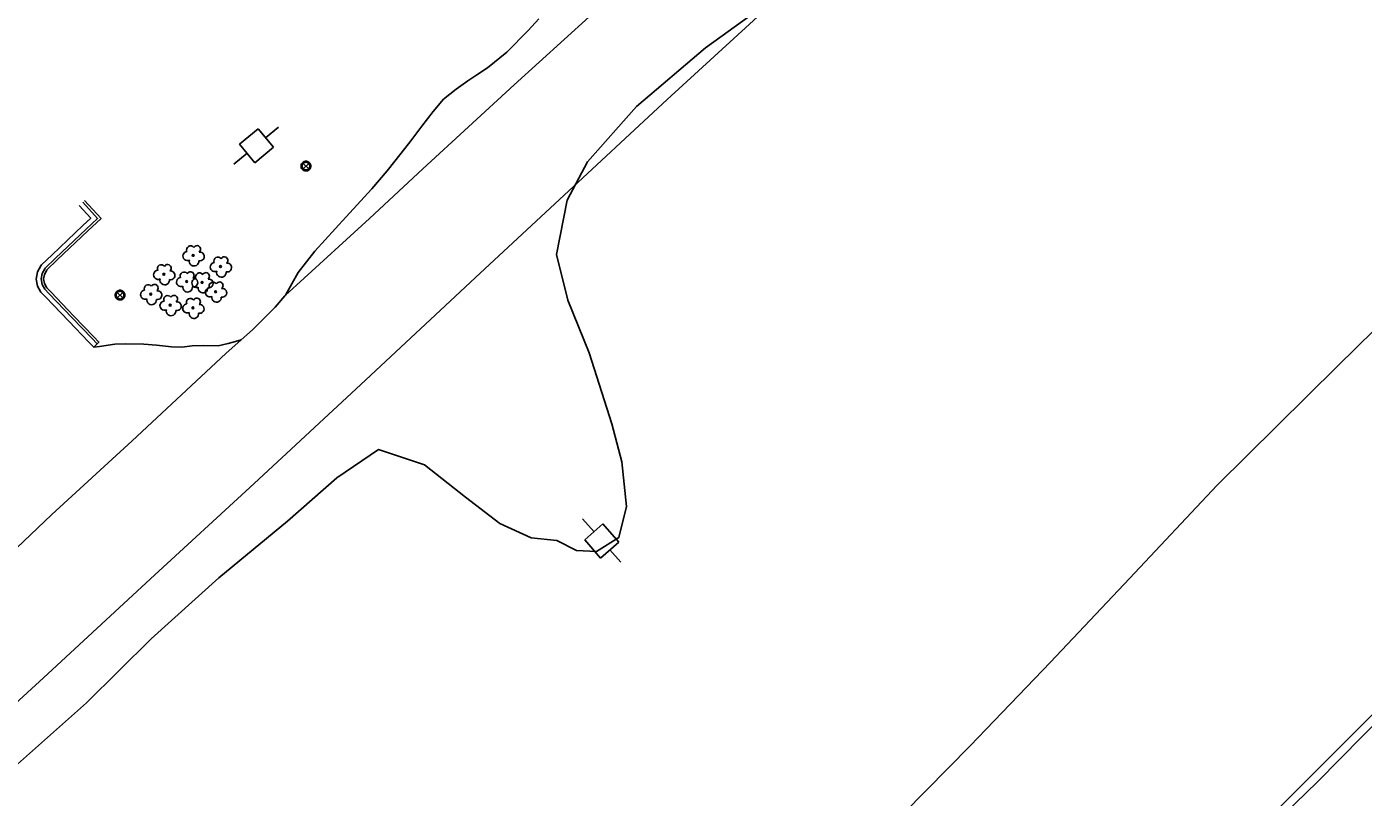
# Model space of a CAD drawing. Extents: x 2161152 to 2175754, y 602179 to 617749.
# Drawn here: x 2162628.5 to 2162905, y 605137.2 to 605296.7 of the extents above; entities that cross this region are included whole.
import ezdxf

# ---------------------------------------------------------------- set-up
doc = ezdxf.new("R2010")
doc.units = 0
for name, color, linetype in [('RD_EX_BldgApp_Post', 7, 'Continuous'), ('RD_EX_Conc_Curb', 7, 'Continuous'), ('RD_EX_Conc_Gutter', 7, 'Continuous'), ('RD_EX_GuardRail', 7, 'Continuous'), ('RD_EX_Parking_Asphalt', 7, 'Continuous'), ('RD_EX_Road', 7, 'Continuous'), ('RD_EX_UT', 7, 'Continuous'), ('RD_EX_VEG', 7, 'Continuous')]:
    doc.layers.add(name, color=color, linetype=linetype)

msp = doc.modelspace()

# ---------------------------------------------------------------- linework, layer by layer
at = {"layer": 'RD_EX_BldgApp_Post'}
for p, q in [((2162686.83, 605267.26), (2162685.69, 605268.4)), ((2162685.69, 605267.26), (2162686.83, 605268.4)), ((2162648.37, 605240.57), (2162647.23, 605241.7)), ((2162647.23, 605240.57), (2162648.37, 605241.7))]:
    msp.add_line(p, q, dxfattribs=at)
for points in [[(2162687.26, 605267.83), (2162687.25, 605267.99), (2162687.21, 605268.15), (2162687.14, 605268.31), (2162687.03, 605268.47), (2162686.9, 605268.6), (2162686.73, 605268.71), (2162686.55, 605268.79), (2162686.36, 605268.83), (2162686.18, 605268.83), (2162686, 605268.8), (2162685.85, 605268.75), (2162685.72, 605268.67), (2162685.59, 605268.58), (2162685.47, 605268.45), (2162685.37, 605268.3), (2162685.3, 605268.12), (2162685.26, 605267.93), (2162685.26, 605267.73), (2162685.3, 605267.54), (2162685.37, 605267.36), (2162685.47, 605267.21), (2162685.59, 605267.09), (2162685.72, 605266.99), (2162685.85, 605266.92), (2162686, 605266.86), (2162686.18, 605266.83), (2162686.36, 605266.83), (2162686.55, 605266.87), (2162686.73, 605266.95), (2162686.9, 605267.06), (2162687.03, 605267.19), (2162687.14, 605267.35), (2162687.21, 605267.51), (2162687.25, 605267.68), (2162687.26, 605267.83)], [(2162687.06, 605267.83), (2162687.05, 605267.95), (2162687.02, 605268.08), (2162686.96, 605268.22), (2162686.88, 605268.34), (2162686.77, 605268.45), (2162686.64, 605268.54), (2162686.49, 605268.6), (2162686.34, 605268.63), (2162686.19, 605268.63), (2162686.05, 605268.61), (2162685.93, 605268.56), (2162685.82, 605268.5), (2162685.72, 605268.43), (2162685.63, 605268.33), (2162685.55, 605268.2), (2162685.49, 605268.06), (2162685.46, 605267.91), (2162685.46, 605267.75), (2162685.49, 605267.6), (2162685.55, 605267.46), (2162685.63, 605267.33), (2162685.72, 605267.23), (2162685.82, 605267.16), (2162685.93, 605267.1), (2162686.05, 605267.06), (2162686.19, 605267.03), (2162686.34, 605267.03), (2162686.49, 605267.06), (2162686.64, 605267.12), (2162686.77, 605267.21), (2162686.88, 605267.32), (2162686.96, 605267.45), (2162687.02, 605267.58), (2162687.05, 605267.71), (2162687.06, 605267.83)], [(2162648.8, 605241.13), (2162648.79, 605241.29), (2162648.75, 605241.45), (2162648.68, 605241.61), (2162648.58, 605241.77), (2162648.44, 605241.91), (2162648.27, 605242.02), (2162648.09, 605242.09), (2162647.9, 605242.13), (2162647.72, 605242.13), (2162647.55, 605242.1), (2162647.39, 605242.05), (2162647.26, 605241.97), (2162647.13, 605241.88), (2162647.01, 605241.75), (2162646.91, 605241.6), (2162646.84, 605241.42), (2162646.8, 605241.23), (2162646.8, 605241.03), (2162646.84, 605240.84), (2162646.91, 605240.66), (2162647.01, 605240.51), (2162647.13, 605240.39), (2162647.26, 605240.29), (2162647.39, 605240.22), (2162647.55, 605240.16), (2162647.72, 605240.13), (2162647.9, 605240.13), (2162648.09, 605240.17), (2162648.27, 605240.25), (2162648.44, 605240.36), (2162648.58, 605240.5), (2162648.68, 605240.65), (2162648.75, 605240.81), (2162648.79, 605240.98), (2162648.8, 605241.13)], [(2162648.6, 605241.13), (2162648.59, 605241.26), (2162648.56, 605241.39), (2162648.51, 605241.52), (2162648.42, 605241.64), (2162648.31, 605241.75), (2162648.18, 605241.84), (2162648.03, 605241.9), (2162647.88, 605241.93), (2162647.73, 605241.93), (2162647.6, 605241.91), (2162647.47, 605241.86), (2162647.37, 605241.81), (2162647.27, 605241.73), (2162647.17, 605241.63), (2162647.09, 605241.51), (2162647.03, 605241.37), (2162647, 605241.21), (2162647, 605241.05), (2162647.03, 605240.9), (2162647.09, 605240.76), (2162647.17, 605240.64), (2162647.27, 605240.54), (2162647.37, 605240.46), (2162647.47, 605240.4), (2162647.6, 605240.36), (2162647.73, 605240.33), (2162647.88, 605240.33), (2162648.03, 605240.36), (2162648.18, 605240.42), (2162648.31, 605240.51), (2162648.42, 605240.62), (2162648.51, 605240.75), (2162648.56, 605240.88), (2162648.59, 605241.01), (2162648.6, 605241.13)]]:
    msp.add_lwpolyline(points, dxfattribs=at)
at = {"layer": 'RD_EX_Conc_Curb'}
msp.add_lwpolyline([(2162640.45, 605260.71), (2162643.87, 605256.98), (2162641.16, 605254.45), (2162634.82, 605248.41), (2162632.68, 605246.36), (2162632.65, 605246.31), (2162632.15, 605245.43), (2162631.99, 605244.47), (2162632.16, 605243.51), (2162632.65, 605242.65), (2162633.46, 605241.79), (2162638.26, 605236.81), (2162642.39, 605232.5), (2162643.45, 605231.41), (2162643.2, 605231.16), (2162643.09, 605231.06), (2162642.03, 605232.15), (2162637.9, 605236.46), (2162633.1, 605241.45), (2162632.25, 605242.35), (2162631.68, 605243.34), (2162631.48, 605244.47), (2162631.67, 605245.59), (2162632.23, 605246.59), (2162632.32, 605246.7), (2162634.48, 605248.77), (2162640.81, 605254.81), (2162643.17, 605257.01), (2162640.08, 605260.37)], dxfattribs=at)
at = {"layer": 'RD_EX_Conc_Gutter'}
msp.add_lwpolyline([(2162643.09, 605231.06), (2162642.38, 605230.36), (2162641.31, 605231.46), (2162637.18, 605235.77), (2162632.38, 605240.76), (2162631.44, 605241.75), (2162630.73, 605243), (2162630.47, 605244.46), (2162630.72, 605245.93), (2162631.41, 605247.17), (2162631.59, 605247.38), (2162633.78, 605249.49), (2162640.13, 605255.54), (2162641.76, 605257.06), (2162639.34, 605259.69)], dxfattribs=at)
at = {"layer": 'RD_EX_GuardRail'}
msp.add_lwpolyline([(2162954.36, 605203.47), (2162936.52, 605184.66), (2162921.9, 605169.57), (2162906.2, 605153.68), (2162883.22, 605130.71), (2162839.24, 605086.57), (2162788.36, 605035.75), (2162727.17, 604974.59), (2162646.72, 604894.2), (2162626.28, 604873.77), (2162600.61, 604848.03), (2162566.49, 604813.66), (2162531.52, 604778.97), (2162502.43, 604749.82), (2162487.96, 604735.29), (2162461.39, 604708.64), (2162450.25, 604697.66)], dxfattribs=at)
at = {"layer": 'RD_EX_Parking_Asphalt'}
msp.add_lwpolyline([(2162642.38, 605230.36), (2162643.57, 605230.52), (2162646.7, 605230.98), (2162648.88, 605231.08), (2162652.71, 605230.95), (2162655.35, 605230.75), (2162658.44, 605230.41), (2162660.58, 605230.38), (2162662.72, 605230.61), (2162665.01, 605230.7), (2162668.13, 605230.66), (2162670.19, 605231.13), (2162671.66, 605231.54), (2162672.88, 605231.89)], dxfattribs=at)
at = {"layer": 'RD_EX_Road'}
for points in [[(2162610.98, 605142.74), (2162631.96, 605161.97), (2162654.13, 605182.45), (2162675.54, 605202.17), (2162697.6, 605222.63), (2162722.31, 605245.68), (2162738.68, 605260.91), (2162760.98, 605281.6), (2162781.23, 605300.15), (2162803.5, 605320.65), (2162820.96, 605336.83), (2162841.34, 605355.43), (2162863.86, 605376.35), (2162885.23, 605396.1), (2162904.45, 605413.96), (2162926, 605434.03)], [(2162744.83, 605298.73), (2162729.3, 605284.63), (2162710.41, 605267.26), (2162699.41, 605256.98), (2162684.33, 605243.17), (2162682.05, 605241.11), (2162681.9, 605240.98), (2162679.91, 605238.62), (2162675.18, 605233.95), (2162672.88, 605231.89), (2162669.68, 605229.03), (2162650.34, 605210.99), (2162633.7, 605195.71), (2162624.92, 605187.39)], [(2162682.05, 605241.11), (2162684.68, 605245.79), (2162688.1, 605250.23), (2162694.52, 605257.25), (2162699.91, 605263.11), (2162703.06, 605266.84), (2162705.96, 605270.49), (2162707.96, 605273.06), (2162710.22, 605276.07), (2162712.6, 605279.15), (2162714.73, 605281.66), (2162717.34, 605283.75), (2162719.78, 605285.46), (2162721.64, 605286.74), (2162723.81, 605288.15), (2162727.83, 605291.44), (2162732.26, 605295.86), (2162734.43, 605298.29)], [(2162909.42, 605154.59), (2162895.5, 605140.44), (2162884.06, 605129.29), (2162868.24, 605113.52), (2162859.1, 605104.02), (2162842.24, 605087.2), (2162824.38, 605069.78), (2162816.24, 605061.53), (2162805.44, 605050.61), (2162799.23, 605044.54), (2162791.51, 605036.68), (2162777.9, 605023.23), (2162767.7, 605013), (2162758.56, 605004.09), (2162751.22, 604997.06), (2162739.35, 604984.96), (2162728, 604973.45), (2162713.38, 604958.55), (2162697.46, 604942.97)]]:
    msp.add_lwpolyline(points, dxfattribs=at)
at = {"layer": 'RD_EX_UT'}
for p, q in [((2162676.36, 605275.56), (2162672.52, 605272.37)), ((2162679.56, 605271.72), (2162676.36, 605275.56)), ((2162680.56, 605275.89), (2162677.89, 605273.67)), ((2162672.52, 605272.37), (2162675.72, 605268.52)), ((2162674.13, 605270.54), (2162671.33, 605268.21)), ((2162675.72, 605268.52), (2162679.56, 605271.72)), ((2162745.89, 605192.12), (2162743.48, 605194.85)), ((2162747.67, 605193.78), (2162743.92, 605190.48)), ((2162750.98, 605190.03), (2162747.67, 605193.78)), ((2162743.92, 605190.48), (2162747.22, 605186.72)), ((2162747.22, 605186.72), (2162750.98, 605190.03)), ((2162751.41, 605185.84), (2162749.12, 605188.45))]:
    msp.add_line(p, q, dxfattribs=at)
at = {"layer": 'RD_EX_VEG'}
for points in [[(2162624.74, 605142.43), (2162640.88, 605156.75), (2162654.27, 605170.03), (2162668.25, 605182.6), (2162682.47, 605194.35), (2162692.66, 605203.32), (2162701.29, 605209.18), (2162710.77, 605205.99), (2162719.29, 605199.29), (2162726.39, 605193.85), (2162732.86, 605190.9), (2162738.13, 605190.34), (2162742.2, 605188.26), (2162746.39, 605188.11), (2162750.98, 605190.95), (2162752.54, 605197.39), (2162751.63, 605206.66), (2162749.53, 605214.5), (2162744.84, 605229.2), (2162740.4, 605240.07), (2162738.07, 605249.57), (2162740.27, 605260.8), (2162744.49, 605268.7), (2162754.62, 605280.18), (2162768.94, 605292.32), (2162782.97, 605302.54)], [(2162911.14, 605237.76), (2162899.62, 605226.4), (2162874.72, 605201.83), (2162856.59, 605182.48), (2162840.25, 605165.19), (2162823.63, 605147.88), (2162805.37, 605129.3), (2162787.96, 605112.5), (2162776.92, 605101.82), (2162751.44, 605077.69), (2162734.84, 605059.25), (2162720.44, 605044.49), (2162706.81, 605030.67), (2162692.94, 605016.63), (2162680.08, 605005.87), (2162668.61, 604996.81), (2162658.58, 604985.13), (2162648.28, 604973.49), (2162641.71, 604965.92), (2162635.73, 604955.98), (2162642.94, 604944.48)]]:
    msp.add_lwpolyline(points, dxfattribs=at)
for centre in [(2162662.93, 605249.35), (2162668.58, 605247.04), (2162656.87, 605245.44), (2162661.59, 605243.94), (2162654.15, 605241.33), (2162664.77, 605243.76), (2162667.57, 605241.83), (2162658.18, 605239.06), (2162662.89, 605238.49)]:
    msp.add_circle(centre, 0.188, dxfattribs=at)
for centre, radius, start, end in [((2162661.76, 605249.23), 0.943, 96.4518, 294.734), ((2162662.39, 605250.51), 0.813, 34.9763, 204.756), ((2162663.72, 605250.63), 0.746, 308.7626, 152.0467), ((2162664.31, 605249.14), 0.914, 256.5667, 98.1046), ((2162656.33, 605246.6), 0.813, 34.9763, 204.756), ((2162657.65, 605246.72), 0.746, 308.7626, 152.0467), ((2162663.12, 605248.15), 0.988, 166.8827, 5.7589), ((2162667.41, 605246.92), 0.943, 96.4518, 294.734), ((2162668.04, 605248.2), 0.813, 34.9763, 204.756), ((2162669.37, 605248.31), 0.746, 308.7626, 152.0467), ((2162669.96, 605246.83), 0.914, 256.5667, 98.1046), ((2162655.69, 605245.33), 0.943, 96.4518, 294.734), ((2162657.05, 605244.25), 0.988, 166.8827, 5.7589), ((2162658.25, 605245.23), 0.914, 256.5667, 98.1046), ((2162660.42, 605243.83), 0.943, 96.4518, 294.734), ((2162661.05, 605245.11), 0.813, 34.9763, 204.756), ((2162662.38, 605245.22), 0.746, 308.7626, 152.0467), ((2162663.6, 605243.65), 0.943, 96.4518, 294.734), ((2162662.97, 605243.74), 0.914, 256.5667, 98.1046), ((2162664.23, 605244.92), 0.813, 34.9763, 204.756), ((2162665.55, 605245.04), 0.746, 308.7626, 152.0467), ((2162666.15, 605243.55), 0.914, 256.5667, 98.1046), ((2162668.77, 605245.84), 0.988, 166.8827, 5.7589), ((2162652.98, 605241.21), 0.943, 96.4518, 294.734), ((2162653.61, 605242.49), 0.813, 34.9763, 204.756), ((2162654.94, 605242.61), 0.746, 308.7626, 152.0467), ((2162655.53, 605241.12), 0.914, 256.5667, 98.1046), ((2162661.78, 605242.75), 0.988, 166.8827, 5.7589), ((2162664.95, 605242.57), 0.988, 166.8827, 5.7589), ((2162666.4, 605241.72), 0.943, 96.4518, 294.734), ((2162667.03, 605242.99), 0.813, 34.9763, 204.756), ((2162668.36, 605243.11), 0.746, 308.7626, 152.0467), ((2162668.95, 605241.62), 0.914, 256.5667, 98.1046), ((2162654.34, 605240.13), 0.988, 166.8827, 5.7589), ((2162657.01, 605238.94), 0.943, 96.4518, 294.734), ((2162657.64, 605240.22), 0.813, 34.9763, 204.756), ((2162658.96, 605240.34), 0.746, 308.7626, 152.0467), ((2162659.56, 605238.85), 0.914, 256.5667, 98.1046), ((2162661.72, 605238.37), 0.943, 96.4518, 294.734), ((2162662.35, 605239.65), 0.813, 34.9763, 204.756), ((2162663.68, 605239.76), 0.746, 308.7626, 152.0467), ((2162664.27, 605238.28), 0.914, 256.5667, 98.1046), ((2162667.76, 605240.64), 0.988, 166.8827, 5.7589), ((2162658.36, 605237.86), 0.988, 166.8827, 5.7589), ((2162663.08, 605237.29), 0.988, 166.8827, 5.7589)]:
    msp.add_arc(centre, radius, start, end, dxfattribs=at)

doc.saveas('drawing.dxf')
